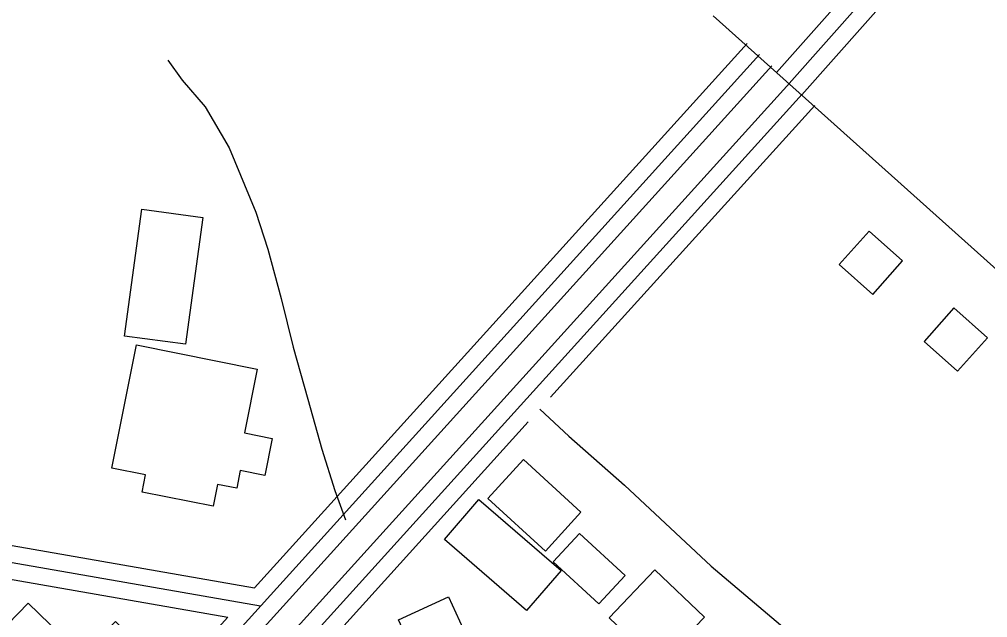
# Model space of a CAD drawing. Extents: x 3297735 to 3335592, y 670436 to 695807.
# Drawn here: x 3330511 to 3331374, y 692183 to 692716 of the extents above; entities that cross this region are included whole.
import ezdxf

# ---------------------------------------------------------------- set-up
doc = ezdxf.new("R2010")
doc.units = 0
for name, color, linetype in [('V-BLDG-OTLN', 7, 'Continuous'), ('V-ROAD-CNTR', 7, 'Continuous'), ('V-TOPO-SHOR', 7, 'Continuous')]:
    doc.layers.add(name, color=color, linetype=linetype)

msp = doc.modelspace()

# ---------------------------------------------------------------- linework, layer by layer
at = {"layer": 'V-BLDG-OTLN'}
for points in [[(3330605.21, 692433.99), (3330620.6, 692547.08), (3330674.92, 692539.69), (3330659.54, 692426.6)], [(3331298.74, 692500.94), (3331268.94, 692527.62), (3331242.26, 692497.82), (3331272.06, 692471.14)], [(3331374.28, 692432.36), (3331344.48, 692459.04), (3331317.8, 692429.24), (3331347.6, 692402.56)], [(3330593.8, 692316.23), (3330615.78, 692426.13), (3330723.38, 692404.6), (3330711.99, 692347.66), (3330736.82, 692342.7), (3330730.21, 692309.67), (3330708.32, 692314.05), (3330705.15, 692298.23), (3330688.08, 692301.64), (3330684.18, 692282.14), (3330620.77, 692294.83), (3330623.85, 692310.22)], [(3330980.27, 692242.17), (3330928.98, 692289.06), (3330960.7, 692323.76), (3331011.99, 692276.87)], [(3330963.56, 692189.32), (3330890.27, 692252.52), (3330921.06, 692288.23), (3330994.36, 692225.04)], [(3331027.93, 692195.1), (3330987.29, 692232.57), (3331010.71, 692257.96), (3331051.34, 692220.5)], [(3331037.07, 692182.7), (3331077.85, 692225.48), (3331121.98, 692183.4), (3331081.2, 692140.63)], [(3330624.45, 692153.29), (3330576.94, 692104.04), (3330501.29, 692177.03), (3330519.28, 692195.68), (3330567.77, 692148.9), (3330597.28, 692179.5)], [(3330888.86, 692095.41), (3330849.5, 692180.99), (3330893.82, 692201.37), (3330933.18, 692115.79)]]:
    msp.add_lwpolyline(points, close=True, dxfattribs=at)
at = {"layer": 'V-ROAD-CNTR'}
for points in [[(3331197.5, 692659.11), (3331803, 693341.72)], [(3331186.27, 692669.06), (3331362.2, 692867.39)], [(3331208.72, 692649.15), (3331375.92, 692837.65)], [(3333375.09, 690719.28), (3333248.87, 690831.59), (3332871.12, 691169.4), (3332309.12, 691659.71), (3331951.42, 691988.9), (3331625.26, 692277.88), (3331538.57, 692353.46), (3331129.95, 692719.64)], [(3331160, 692695), (3330720.93, 692209.46)], [(3331171.12, 692684.94), (3330248.51, 691664.68)], [(3331182.25, 692674.88), (3330513.3, 691935.13)], [(3331198.06, 692659.84), (3330529.73, 691920.77)], [(3331209.19, 692649.78), (3330286.68, 691629.63)], [(3331220.31, 692639.72), (3330984.92, 692379.41)], [(3328525.17, 692467.26), (3328596.13, 692528.18), (3328627.45, 692542.57), (3328651.99, 692547.03), (3328703.71, 692548.04), (3329050.84, 692495.64), (3329470.6, 692416.44), (3330035.33, 692329.32), (3330720.93, 692209.46)], [(3328534.94, 692455.88), (3328604.31, 692515.43), (3328631.99, 692528.15), (3328653.48, 692532.06), (3328702.73, 692533.02), (3329048.33, 692480.85), (3329468.07, 692401.65), (3330032.89, 692314.51), (3330726.5, 692193.26)], [(3330975.24, 692368.71), (3331001.21, 692344.63), (3331050.69, 692301.05), (3331128.09, 692228.62), (3331197.7, 692169.93), (3331259.19, 692115.79), (3331318.55, 692066.94), (3331342.74, 692045.33)], [(3330965.08, 692357.47), (3330775.6, 692147.94)], [(3330122.06, 692283.7), (3330697.15, 692183.17)], [(3330697.15, 692183.17), (3330490.7, 691954.87)]]:
    msp.add_lwpolyline(points, dxfattribs=at)
at = {"layer": 'V-TOPO-SHOR'}
msp.add_lwpolyline([(3330643.77, 692680.04), (3330656.42, 692662.27), (3330677.18, 692638.32), (3330698.38, 692601.95), (3330722.13, 692544.47), (3330732.98, 692511.38), (3330744.69, 692467.54), (3330755.56, 692424.1), (3330768.52, 692377.77), (3330781.05, 692333.1), (3330792.74, 692296.29), (3330802.27, 692270.22)], dxfattribs=at)

doc.saveas('drawing.dxf')
